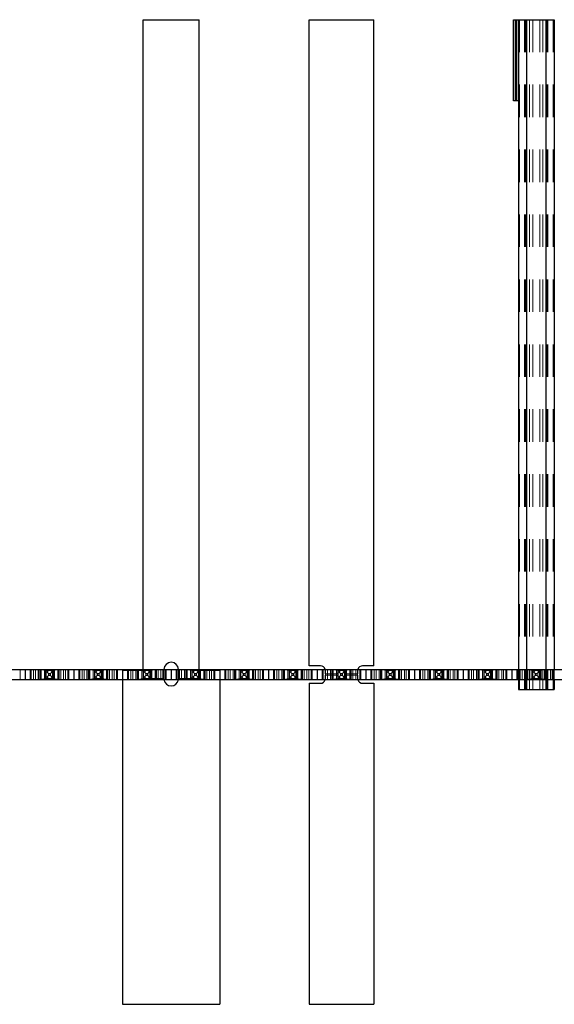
# Model space of a CAD drawing. Header units: inches. Extents: x 1880 to 2363, y -453 to -54.
# Tile 571 of 656: x 1908.94 to 1910.58, y -73.19 to -70.16. Entities that reach past the tile are written whole.
import ezdxf

# ---------------------------------------------------------------- set-up
doc = ezdxf.new("R2010")
doc.units = ezdxf.units.IN
doc.header["$LTSCALE"] = 0.5
doc.header["$MEASUREMENT"] = 0
doc.linetypes.add('HIDDEN', pattern=[0.225, 0.15, -0.075])
for name, color, linetype in [('APP-M-S', 30, 'Continuous'), ('PUN-M-S2', 1, 'Continuous'), ('PUN-M-S3', 8, 'Continuous')]:
    doc.layers.add(name, color=color, linetype=linetype)

msp = doc.modelspace()

# ---------------------------------------------------------------- linework, layer by layer
at = {"layer": 'APP-M-S', "linetype": 'Continuous', "lineweight": 25}
for p, q in [((1907.60324, -72.16292), (1909.25324, -72.16292)), ((1908.95324, -72.16292), (1908.95324, -72.19442)), ((1909.10324, -72.16292), (1909.10324, -72.19442)), ((1909.25324, -72.16292), (1910.15324, -72.16292)), ((1909.25324, -72.16292), (1909.25324, -72.19442)), ((1909.40324, -72.16292), (1909.40324, -72.19442)), ((1909.55324, -72.16292), (1909.55324, -72.19442)), ((1909.70324, -72.16292), (1909.70324, -72.19442)), ((1909.85324, -72.16292), (1909.85324, -72.19442)), ((1910.00324, -72.16292), (1910.00324, -72.19442)), ((1910.15324, -72.16292), (1911.20324, -72.16292)), ((1910.15324, -72.16292), (1910.15324, -72.19442)), ((1910.30324, -72.16292), (1910.30324, -72.19442)), ((1910.45324, -72.16292), (1910.45324, -72.19442)), ((1907.60324, -72.19442), (1909.25324, -72.19442)), ((1909.25324, -72.19442), (1910.15324, -72.19442)), ((1910.15324, -72.19442), (1911.20324, -72.19442))]:
    msp.add_line(p, q, dxfattribs=at)
at = {"layer": 'APP-M-S', "linetype": 'HIDDEN', "lineweight": 18}
for p, q in [((1908.93774, -72.16292), (1908.93774, -72.19442)), ((1908.96874, -72.16292), (1908.96874, -72.19442)), ((1908.97174, -72.16292), (1908.97174, -72.19442)), ((1908.97902, -72.19442), (1908.97902, -72.16292)), ((1908.98474, -72.19442), (1908.98474, -72.16292)), ((1908.99371, -72.16292), (1908.99371, -72.19442)), ((1908.99374, -72.16292), (1908.99374, -72.19442)), ((1908.99871, -72.19442), (1908.99871, -72.16292)), ((1908.99912, -72.19442), (1908.99912, -72.16292)), ((1908.99971, -72.16292), (1909.01632, -72.16609)), ((1909.00118, -72.19442), (1909.00118, -72.16292)), ((1909.00265, -72.19442), (1909.00265, -72.16292)), ((1909.01261, -72.19442), (1909.01261, -72.16292)), ((1909.01663, -72.16617), (1909.01632, -72.16609)), ((1909.01632, -72.16609), (1909.01632, -72.19125)), ((1909.03984, -72.16617), (1909.01663, -72.16617)), ((1909.01674, -72.19117), (1909.01674, -72.16617)), ((1909.01674, -72.17402), (1909.02459, -72.16617)), ((1909.01749, -72.16292), (1909.01749, -72.19442)), ((1909.02531, -72.17574), (1909.02016, -72.17059)), ((1909.03117, -72.17574), (1909.03631, -72.17059)), ((1909.03188, -72.16617), (1909.03974, -72.17402)), ((1909.03724, -72.16292), (1909.03724, -72.19442)), ((1909.03898, -72.19442), (1909.03898, -72.16292)), ((1909.03974, -72.16617), (1909.03974, -72.19117)), ((1909.04015, -72.16609), (1909.03984, -72.16617)), ((1909.05676, -72.16292), (1909.04015, -72.16609)), ((1909.04015, -72.19125), (1909.04015, -72.16609)), ((1909.04324, -72.19442), (1909.04324, -72.16292)), ((1909.04386, -72.16292), (1909.04386, -72.19442)), ((1909.05383, -72.19442), (1909.05383, -72.16292)), ((1909.05529, -72.16292), (1909.05529, -72.19442)), ((1909.05735, -72.16292), (1909.05735, -72.19442)), ((1909.05776, -72.19442), (1909.05776, -72.16292)), ((1909.06274, -72.16292), (1909.06274, -72.19442)), ((1909.06276, -72.19442), (1909.06276, -72.16292)), ((1909.07174, -72.16292), (1909.07174, -72.19442)), ((1909.07745, -72.19442), (1909.07745, -72.16292)), ((1909.08474, -72.16292), (1909.08474, -72.19442)), ((1909.08774, -72.16292), (1909.08774, -72.19442)), ((1909.11874, -72.16292), (1909.11874, -72.19442)), ((1909.12174, -72.16292), (1909.12174, -72.19442)), ((1909.12902, -72.19442), (1909.12902, -72.16292)), ((1909.13474, -72.19442), (1909.13474, -72.16292)), ((1909.14371, -72.16292), (1909.14371, -72.19442)), ((1909.14374, -72.16292), (1909.14374, -72.19442)), ((1909.14871, -72.19442), (1909.14871, -72.16292)), ((1909.14912, -72.19442), (1909.14912, -72.16292)), ((1909.14971, -72.16292), (1909.16632, -72.16609)), ((1909.15118, -72.19442), (1909.15118, -72.16292)), ((1909.15265, -72.19442), (1909.15265, -72.16292)), ((1909.16261, -72.19442), (1909.16261, -72.16292)), ((1909.16663, -72.16617), (1909.16632, -72.16609)), ((1909.16632, -72.16609), (1909.16632, -72.19125)), ((1909.18984, -72.16617), (1909.16663, -72.16617)), ((1909.16674, -72.19117), (1909.16674, -72.16617)), ((1909.16674, -72.17402), (1909.17459, -72.16617)), ((1909.16749, -72.16292), (1909.16749, -72.19442)), ((1909.17531, -72.17574), (1909.17016, -72.17059)), ((1909.18117, -72.17574), (1909.18631, -72.17059)), ((1909.18188, -72.16617), (1909.18974, -72.17402)), ((1909.18724, -72.16292), (1909.18724, -72.19442)), ((1909.18898, -72.19442), (1909.18898, -72.16292)), ((1909.18974, -72.16617), (1909.18974, -72.19117)), ((1909.19015, -72.16609), (1909.18984, -72.16617)), ((1909.20676, -72.16292), (1909.19015, -72.16609)), ((1909.19015, -72.19125), (1909.19015, -72.16609)), ((1909.19324, -72.19442), (1909.19324, -72.16292)), ((1909.19386, -72.16292), (1909.19386, -72.19442)), ((1909.20383, -72.19442), (1909.20383, -72.16292)), ((1909.20529, -72.16292), (1909.20529, -72.19442)), ((1909.20735, -72.16292), (1909.20735, -72.19442)), ((1909.20776, -72.19442), (1909.20776, -72.16292)), ((1909.21274, -72.16292), (1909.21274, -72.19442)), ((1909.21276, -72.19442), (1909.21276, -72.16292)), ((1909.22174, -72.16292), (1909.22174, -72.19442)), ((1909.22745, -72.19442), (1909.22745, -72.16292)), ((1909.23474, -72.16292), (1909.23474, -72.19442)), ((1909.23774, -72.16292), (1909.23774, -72.19442)), ((1909.26874, -72.16292), (1909.26874, -72.19442)), ((1909.27174, -72.16292), (1909.27174, -72.19442)), ((1909.27902, -72.19442), (1909.27902, -72.16292)), ((1909.28474, -72.19442), (1909.28474, -72.16292)), ((1909.29371, -72.16292), (1909.29371, -72.19442)), ((1909.29374, -72.16292), (1909.29374, -72.19442)), ((1909.29871, -72.19442), (1909.29871, -72.16292)), ((1909.29912, -72.19442), (1909.29912, -72.16292)), ((1909.29971, -72.16292), (1909.31632, -72.16609)), ((1909.30118, -72.19442), (1909.30118, -72.16292)), ((1909.30265, -72.19442), (1909.30265, -72.16292)), ((1909.31261, -72.19442), (1909.31261, -72.16292)), ((1909.31663, -72.16617), (1909.31632, -72.16609)), ((1909.31632, -72.16609), (1909.31632, -72.19125)), ((1909.33984, -72.16617), (1909.31663, -72.16617)), ((1909.31674, -72.19117), (1909.31674, -72.16617)), ((1909.31674, -72.17402), (1909.32459, -72.16617)), ((1909.31749, -72.16292), (1909.31749, -72.19442)), ((1909.32531, -72.17574), (1909.32016, -72.17059)), ((1909.33117, -72.17574), (1909.33631, -72.17059)), ((1909.33188, -72.16617), (1909.33974, -72.17402)), ((1909.33724, -72.16292), (1909.33724, -72.19442)), ((1909.33898, -72.19442), (1909.33898, -72.16292)), ((1909.33974, -72.16617), (1909.33974, -72.19117)), ((1909.34015, -72.16609), (1909.33984, -72.16617)), ((1909.35676, -72.16292), (1909.34015, -72.16609)), ((1909.34015, -72.19125), (1909.34015, -72.16609)), ((1909.34324, -72.19442), (1909.34324, -72.16292)), ((1909.34386, -72.16292), (1909.34386, -72.19442)), ((1909.35383, -72.19442), (1909.35383, -72.16292)), ((1909.35529, -72.16292), (1909.35529, -72.19442)), ((1909.35735, -72.16292), (1909.35735, -72.19442)), ((1909.35776, -72.19442), (1909.35776, -72.16292)), ((1909.36274, -72.16292), (1909.36274, -72.19442)), ((1909.36276, -72.19442), (1909.36276, -72.16292)), ((1909.37174, -72.16292), (1909.37174, -72.19442)), ((1909.37745, -72.19442), (1909.37745, -72.16292)), ((1909.38474, -72.16292), (1909.38474, -72.19442)), ((1909.38774, -72.16292), (1909.38774, -72.19442)), ((1909.41874, -72.16292), (1909.41874, -72.19442)), ((1909.42174, -72.16292), (1909.42174, -72.19442)), ((1909.42902, -72.19442), (1909.42902, -72.16292)), ((1909.43474, -72.19442), (1909.43474, -72.16292)), ((1909.44371, -72.16292), (1909.44371, -72.19442)), ((1909.44374, -72.16292), (1909.44374, -72.19442)), ((1909.44871, -72.19442), (1909.44871, -72.16292)), ((1909.44912, -72.19442), (1909.44912, -72.16292)), ((1909.44971, -72.16292), (1909.46632, -72.16609)), ((1909.45118, -72.19442), (1909.45118, -72.16292)), ((1909.45265, -72.19442), (1909.45265, -72.16292)), ((1909.46261, -72.19442), (1909.46261, -72.16292)), ((1909.46663, -72.16617), (1909.46632, -72.16609)), ((1909.46632, -72.16609), (1909.46632, -72.19125)), ((1909.48984, -72.16617), (1909.46663, -72.16617)), ((1909.46674, -72.19117), (1909.46674, -72.16617)), ((1909.46674, -72.17402), (1909.47459, -72.16617)), ((1909.46749, -72.16292), (1909.46749, -72.19442)), ((1909.47531, -72.17574), (1909.47016, -72.17059)), ((1909.48117, -72.17574), (1909.48631, -72.17059)), ((1909.48188, -72.16617), (1909.48974, -72.17402)), ((1909.48724, -72.16292), (1909.48724, -72.19442)), ((1909.48898, -72.19442), (1909.48898, -72.16292)), ((1909.48974, -72.16617), (1909.48974, -72.19117)), ((1909.49015, -72.16609), (1909.48984, -72.16617)), ((1909.50676, -72.16292), (1909.49015, -72.16609)), ((1909.49015, -72.19125), (1909.49015, -72.16609)), ((1909.49324, -72.19442), (1909.49324, -72.16292)), ((1909.49386, -72.16292), (1909.49386, -72.19442)), ((1909.50383, -72.19442), (1909.50383, -72.16292)), ((1909.50529, -72.16292), (1909.50529, -72.19442)), ((1909.50735, -72.16292), (1909.50735, -72.19442)), ((1909.50776, -72.19442), (1909.50776, -72.16292)), ((1909.51274, -72.16292), (1909.51274, -72.19442)), ((1909.51276, -72.19442), (1909.51276, -72.16292)), ((1909.52174, -72.16292), (1909.52174, -72.19442)), ((1909.52745, -72.19442), (1909.52745, -72.16292)), ((1909.53474, -72.16292), (1909.53474, -72.19442)), ((1909.53774, -72.16292), (1909.53774, -72.19442)), ((1909.56874, -72.16292), (1909.56874, -72.19442)), ((1909.57174, -72.16292), (1909.57174, -72.19442)), ((1909.57902, -72.19442), (1909.57902, -72.16292)), ((1909.58474, -72.19442), (1909.58474, -72.16292)), ((1909.59371, -72.16292), (1909.59371, -72.19442)), ((1909.59374, -72.16292), (1909.59374, -72.19442)), ((1909.59871, -72.19442), (1909.59871, -72.16292)), ((1909.59912, -72.19442), (1909.59912, -72.16292)), ((1909.59971, -72.16292), (1909.61632, -72.16609)), ((1909.60118, -72.19442), (1909.60118, -72.16292)), ((1909.60265, -72.19442), (1909.60265, -72.16292)), ((1909.61261, -72.19442), (1909.61261, -72.16292)), ((1909.61663, -72.16617), (1909.61632, -72.16609)), ((1909.61632, -72.16609), (1909.61632, -72.19125)), ((1909.63984, -72.16617), (1909.61663, -72.16617)), ((1909.61674, -72.19117), (1909.61674, -72.16617)), ((1909.61674, -72.17402), (1909.62459, -72.16617)), ((1909.61749, -72.16292), (1909.61749, -72.19442)), ((1909.62531, -72.17574), (1909.62016, -72.17059)), ((1909.63117, -72.17574), (1909.63631, -72.17059)), ((1909.63188, -72.16617), (1909.63974, -72.17402)), ((1909.63724, -72.16292), (1909.63724, -72.19442)), ((1909.63898, -72.19442), (1909.63898, -72.16292)), ((1909.63974, -72.16617), (1909.63974, -72.19117)), ((1909.64015, -72.16609), (1909.63984, -72.16617)), ((1909.65676, -72.16292), (1909.64015, -72.16609)), ((1909.64015, -72.19125), (1909.64015, -72.16609)), ((1909.64324, -72.19442), (1909.64324, -72.16292)), ((1909.64386, -72.16292), (1909.64386, -72.19442)), ((1909.65383, -72.19442), (1909.65383, -72.16292)), ((1909.65529, -72.16292), (1909.65529, -72.19442)), ((1909.65735, -72.16292), (1909.65735, -72.19442)), ((1909.65776, -72.19442), (1909.65776, -72.16292)), ((1909.66274, -72.16292), (1909.66274, -72.19442)), ((1909.66276, -72.19442), (1909.66276, -72.16292)), ((1909.67174, -72.16292), (1909.67174, -72.19442)), ((1909.67745, -72.19442), (1909.67745, -72.16292)), ((1909.68474, -72.16292), (1909.68474, -72.19442)), ((1909.68774, -72.16292), (1909.68774, -72.19442)), ((1909.71874, -72.16292), (1909.71874, -72.19442)), ((1909.72174, -72.16292), (1909.72174, -72.19442)), ((1909.72902, -72.19442), (1909.72902, -72.16292)), ((1909.73474, -72.19442), (1909.73474, -72.16292)), ((1909.74371, -72.16292), (1909.74371, -72.19442)), ((1909.74374, -72.16292), (1909.74374, -72.19442)), ((1909.74871, -72.19442), (1909.74871, -72.16292)), ((1909.74912, -72.19442), (1909.74912, -72.16292)), ((1909.74971, -72.16292), (1909.76632, -72.16609)), ((1909.75118, -72.19442), (1909.75118, -72.16292)), ((1909.75265, -72.19442), (1909.75265, -72.16292)), ((1909.76261, -72.19442), (1909.76261, -72.16292)), ((1909.76663, -72.16617), (1909.76632, -72.16609)), ((1909.76632, -72.16609), (1909.76632, -72.19125)), ((1909.78984, -72.16617), (1909.76663, -72.16617)), ((1909.76674, -72.19117), (1909.76674, -72.16617)), ((1909.76674, -72.17402), (1909.77459, -72.16617)), ((1909.76749, -72.16292), (1909.76749, -72.19442)), ((1909.77531, -72.17574), (1909.77016, -72.17059)), ((1909.78117, -72.17574), (1909.78631, -72.17059)), ((1909.78188, -72.16617), (1909.78974, -72.17402)), ((1909.78724, -72.16292), (1909.78724, -72.19442)), ((1909.78898, -72.19442), (1909.78898, -72.16292)), ((1909.78974, -72.16617), (1909.78974, -72.19117)), ((1909.79015, -72.16609), (1909.78984, -72.16617)), ((1909.80676, -72.16292), (1909.79015, -72.16609)), ((1909.79015, -72.19125), (1909.79015, -72.16609)), ((1909.79324, -72.19442), (1909.79324, -72.16292)), ((1909.79386, -72.16292), (1909.79386, -72.19442)), ((1909.80383, -72.19442), (1909.80383, -72.16292)), ((1909.80529, -72.16292), (1909.80529, -72.19442)), ((1909.80735, -72.16292), (1909.80735, -72.19442)), ((1909.80776, -72.19442), (1909.80776, -72.16292)), ((1909.81274, -72.16292), (1909.81274, -72.19442)), ((1909.81276, -72.19442), (1909.81276, -72.16292)), ((1909.82174, -72.16292), (1909.82174, -72.19442)), ((1909.82745, -72.19442), (1909.82745, -72.16292)), ((1909.83474, -72.16292), (1909.83474, -72.19442)), ((1909.83774, -72.16292), (1909.83774, -72.19442)), ((1909.86874, -72.16292), (1909.86874, -72.19442)), ((1909.87174, -72.16292), (1909.87174, -72.19442)), ((1909.87902, -72.19442), (1909.87902, -72.16292)), ((1909.88474, -72.19442), (1909.88474, -72.16292)), ((1909.89371, -72.16292), (1909.89371, -72.19442)), ((1909.89374, -72.16292), (1909.89374, -72.19442)), ((1909.89871, -72.19442), (1909.89871, -72.16292)), ((1909.89912, -72.19442), (1909.89912, -72.16292)), ((1909.89971, -72.16292), (1909.91632, -72.16609)), ((1909.90118, -72.19442), (1909.90118, -72.16292)), ((1909.90265, -72.19442), (1909.90265, -72.16292)), ((1909.91261, -72.19442), (1909.91261, -72.16292)), ((1909.91663, -72.16617), (1909.91632, -72.16609)), ((1909.91632, -72.16609), (1909.91632, -72.19125)), ((1909.93984, -72.16617), (1909.91663, -72.16617)), ((1909.91674, -72.19117), (1909.91674, -72.16617)), ((1909.91674, -72.17402), (1909.92459, -72.16617)), ((1909.91749, -72.16292), (1909.91749, -72.19442)), ((1909.92531, -72.17574), (1909.92016, -72.17059)), ((1909.93117, -72.17574), (1909.93631, -72.17059)), ((1909.93188, -72.16617), (1909.93974, -72.17402)), ((1909.93724, -72.16292), (1909.93724, -72.19442)), ((1909.93898, -72.19442), (1909.93898, -72.16292)), ((1909.93974, -72.16617), (1909.93974, -72.19117)), ((1909.94015, -72.16609), (1909.93984, -72.16617)), ((1909.95676, -72.16292), (1909.94015, -72.16609)), ((1909.94015, -72.19125), (1909.94015, -72.16609)), ((1909.94324, -72.19442), (1909.94324, -72.16292)), ((1909.94386, -72.16292), (1909.94386, -72.19442)), ((1909.95383, -72.19442), (1909.95383, -72.16292)), ((1909.95529, -72.16292), (1909.95529, -72.19442)), ((1909.95735, -72.16292), (1909.95735, -72.19442)), ((1909.95776, -72.19442), (1909.95776, -72.16292)), ((1909.96274, -72.16292), (1909.96274, -72.19442)), ((1909.96276, -72.19442), (1909.96276, -72.16292)), ((1909.97174, -72.16292), (1909.97174, -72.19442)), ((1909.97745, -72.19442), (1909.97745, -72.16292)), ((1909.98474, -72.16292), (1909.98474, -72.19442)), ((1909.98774, -72.16292), (1909.98774, -72.19442)), ((1910.01874, -72.16292), (1910.01874, -72.19442)), ((1910.02174, -72.16292), (1910.02174, -72.19442)), ((1910.02902, -72.19442), (1910.02902, -72.16292)), ((1910.03474, -72.19442), (1910.03474, -72.16292)), ((1910.04371, -72.16292), (1910.04371, -72.19442)), ((1910.04374, -72.16292), (1910.04374, -72.19442)), ((1910.04871, -72.19442), (1910.04871, -72.16292)), ((1910.04912, -72.19442), (1910.04912, -72.16292)), ((1910.04971, -72.16292), (1910.06632, -72.16609)), ((1910.05118, -72.19442), (1910.05118, -72.16292)), ((1910.05265, -72.19442), (1910.05265, -72.16292)), ((1910.06261, -72.19442), (1910.06261, -72.16292)), ((1910.06663, -72.16617), (1910.06632, -72.16609)), ((1910.06632, -72.16609), (1910.06632, -72.19125)), ((1910.08984, -72.16617), (1910.06663, -72.16617)), ((1910.06674, -72.19117), (1910.06674, -72.16617)), ((1910.06674, -72.17402), (1910.07459, -72.16617)), ((1910.06749, -72.16292), (1910.06749, -72.19442)), ((1910.07531, -72.17574), (1910.07016, -72.17059)), ((1910.08117, -72.17574), (1910.08631, -72.17059)), ((1910.08188, -72.16617), (1910.08974, -72.17402)), ((1910.08724, -72.16292), (1910.08724, -72.19442)), ((1910.08898, -72.19442), (1910.08898, -72.16292)), ((1910.08974, -72.16617), (1910.08974, -72.19117)), ((1910.09015, -72.16609), (1910.08984, -72.16617)), ((1910.10676, -72.16292), (1910.09015, -72.16609)), ((1910.09015, -72.19125), (1910.09015, -72.16609)), ((1910.09324, -72.19442), (1910.09324, -72.16292)), ((1910.09386, -72.16292), (1910.09386, -72.19442)), ((1910.10383, -72.19442), (1910.10383, -72.16292)), ((1910.10529, -72.16292), (1910.10529, -72.19442)), ((1910.10735, -72.16292), (1910.10735, -72.19442)), ((1910.10776, -72.19442), (1910.10776, -72.16292)), ((1910.11274, -72.16292), (1910.11274, -72.19442)), ((1910.11276, -72.19442), (1910.11276, -72.16292)), ((1910.12174, -72.16292), (1910.12174, -72.19442)), ((1910.12745, -72.19442), (1910.12745, -72.16292)), ((1910.13474, -72.16292), (1910.13474, -72.19442)), ((1910.13774, -72.16292), (1910.13774, -72.19442)), ((1910.16874, -72.16292), (1910.16874, -72.19442)), ((1910.17174, -72.16292), (1910.17174, -72.19442)), ((1910.17902, -72.19442), (1910.17902, -72.16292)), ((1910.18474, -72.19442), (1910.18474, -72.16292)), ((1910.19371, -72.16292), (1910.19371, -72.19442)), ((1910.19374, -72.16292), (1910.19374, -72.19442)), ((1910.19871, -72.19442), (1910.19871, -72.16292)), ((1910.19912, -72.19442), (1910.19912, -72.16292)), ((1910.19971, -72.16292), (1910.21632, -72.16609)), ((1910.20118, -72.19442), (1910.20118, -72.16292)), ((1910.20265, -72.19442), (1910.20265, -72.16292)), ((1910.21261, -72.19442), (1910.21261, -72.16292)), ((1910.21663, -72.16617), (1910.21632, -72.16609)), ((1910.21632, -72.16609), (1910.21632, -72.19125)), ((1910.23984, -72.16617), (1910.21663, -72.16617)), ((1910.21674, -72.19117), (1910.21674, -72.16617)), ((1910.21674, -72.17402), (1910.22459, -72.16617)), ((1910.21749, -72.16292), (1910.21749, -72.19442)), ((1910.22531, -72.17574), (1910.22016, -72.17059)), ((1910.23117, -72.17574), (1910.23631, -72.17059)), ((1910.23188, -72.16617), (1910.23974, -72.17402)), ((1910.23724, -72.16292), (1910.23724, -72.19442)), ((1910.23898, -72.19442), (1910.23898, -72.16292)), ((1910.23974, -72.16617), (1910.23974, -72.19117)), ((1910.24015, -72.16609), (1910.23984, -72.16617)), ((1910.25676, -72.16292), (1910.24015, -72.16609)), ((1910.24015, -72.19125), (1910.24015, -72.16609)), ((1910.24324, -72.19442), (1910.24324, -72.16292)), ((1910.24386, -72.16292), (1910.24386, -72.19442)), ((1910.25383, -72.19442), (1910.25383, -72.16292)), ((1910.25529, -72.16292), (1910.25529, -72.19442)), ((1910.25735, -72.16292), (1910.25735, -72.19442)), ((1910.25776, -72.19442), (1910.25776, -72.16292)), ((1910.26274, -72.16292), (1910.26274, -72.19442)), ((1910.26276, -72.19442), (1910.26276, -72.16292)), ((1910.27174, -72.16292), (1910.27174, -72.19442)), ((1910.27745, -72.19442), (1910.27745, -72.16292)), ((1910.28474, -72.16292), (1910.28474, -72.19442)), ((1910.28774, -72.16292), (1910.28774, -72.19442)), ((1910.31874, -72.16292), (1910.31874, -72.19442)), ((1910.32174, -72.16292), (1910.32174, -72.19442)), ((1910.32902, -72.19442), (1910.32902, -72.16292)), ((1910.33474, -72.19442), (1910.33474, -72.16292)), ((1910.34371, -72.16292), (1910.34371, -72.19442)), ((1910.34374, -72.16292), (1910.34374, -72.19442)), ((1910.34871, -72.19442), (1910.34871, -72.16292)), ((1910.34912, -72.19442), (1910.34912, -72.16292)), ((1910.34971, -72.16292), (1910.36632, -72.16609)), ((1910.35118, -72.19442), (1910.35118, -72.16292)), ((1910.35265, -72.19442), (1910.35265, -72.16292)), ((1910.36261, -72.19442), (1910.36261, -72.16292)), ((1910.36663, -72.16617), (1910.36632, -72.16609)), ((1910.36632, -72.16609), (1910.36632, -72.19125)), ((1910.38984, -72.16617), (1910.36663, -72.16617)), ((1910.36674, -72.19117), (1910.36674, -72.16617)), ((1910.36674, -72.17402), (1910.37459, -72.16617)), ((1910.36749, -72.16292), (1910.36749, -72.19442)), ((1910.37531, -72.17574), (1910.37016, -72.17059)), ((1910.38117, -72.17574), (1910.38631, -72.17059)), ((1910.38188, -72.16617), (1910.38974, -72.17402)), ((1910.38724, -72.16292), (1910.38724, -72.19442)), ((1910.38898, -72.19442), (1910.38898, -72.16292)), ((1910.38974, -72.16617), (1910.38974, -72.19117)), ((1910.39015, -72.16609), (1910.38984, -72.16617)), ((1910.40676, -72.16292), (1910.39015, -72.16609)), ((1910.39015, -72.19125), (1910.39015, -72.16609)), ((1910.39324, -72.19442), (1910.39324, -72.16292)), ((1910.39386, -72.16292), (1910.39386, -72.19442)), ((1910.40383, -72.19442), (1910.40383, -72.16292)), ((1910.40529, -72.16292), (1910.40529, -72.19442)), ((1910.40735, -72.16292), (1910.40735, -72.19442)), ((1910.40776, -72.19442), (1910.40776, -72.16292)), ((1910.41274, -72.16292), (1910.41274, -72.19442)), ((1910.41276, -72.19442), (1910.41276, -72.16292)), ((1910.42174, -72.16292), (1910.42174, -72.19442)), ((1910.42745, -72.19442), (1910.42745, -72.16292)), ((1910.43474, -72.16292), (1910.43474, -72.19442)), ((1910.43774, -72.16292), (1910.43774, -72.19442)), ((1910.46874, -72.16292), (1910.46874, -72.19442)), ((1910.47174, -72.16292), (1910.47174, -72.19442)), ((1910.47324, -72.16292), (1910.47324, -72.19442)), ((1910.47624, -72.16292), (1910.47624, -72.19442)), ((1910.47902, -72.19442), (1910.47902, -72.16292)), ((1910.48474, -72.19442), (1910.48474, -72.16292)), ((1910.49249, -72.16292), (1910.49249, -72.19442)), ((1910.49371, -72.16292), (1910.49371, -72.19442)), ((1910.49374, -72.16292), (1910.49374, -72.19442)), ((1910.49542, -72.16292), (1910.49542, -72.19442)), ((1910.49824, -72.16292), (1910.49824, -72.19442)), ((1910.49871, -72.19442), (1910.49871, -72.16292)), ((1910.49912, -72.19442), (1910.49912, -72.16292)), ((1910.49971, -72.16292), (1910.51632, -72.16609)), ((1910.50118, -72.19442), (1910.50118, -72.16292)), ((1910.50265, -72.19442), (1910.50265, -72.16292)), ((1910.50772, -72.16292), (1910.50772, -72.19442)), ((1910.51261, -72.19442), (1910.51261, -72.16292)), ((1910.51663, -72.16617), (1910.51632, -72.16609)), ((1910.51632, -72.16609), (1910.51632, -72.19125)), ((1910.53984, -72.16617), (1910.51663, -72.16617)), ((1910.51674, -72.19117), (1910.51674, -72.16617)), ((1910.51674, -72.17402), (1910.52459, -72.16617)), ((1910.51749, -72.16292), (1910.51749, -72.19442)), ((1910.52531, -72.17574), (1910.52016, -72.17059)), ((1910.53117, -72.17574), (1910.53631, -72.17059)), ((1910.53188, -72.16617), (1910.53974, -72.17402)), ((1910.53724, -72.16292), (1910.53724, -72.19442)), ((1910.53898, -72.19442), (1910.53898, -72.16292)), ((1910.53974, -72.16617), (1910.53974, -72.19117)), ((1910.54015, -72.16609), (1910.53984, -72.16617)), ((1910.55676, -72.16292), (1910.54015, -72.16609)), ((1910.54015, -72.19125), (1910.54015, -72.16609)), ((1910.54324, -72.19442), (1910.54324, -72.16292)), ((1910.54386, -72.16292), (1910.54386, -72.19442)), ((1910.54875, -72.16292), (1910.54875, -72.19442)), ((1910.55383, -72.19442), (1910.55383, -72.16292)), ((1910.55529, -72.16292), (1910.55529, -72.19442)), ((1910.55735, -72.16292), (1910.55735, -72.19442)), ((1910.55776, -72.19442), (1910.55776, -72.16292)), ((1910.55824, -72.16292), (1910.55824, -72.19442)), ((1910.56105, -72.16292), (1910.56105, -72.19442)), ((1910.56274, -72.16292), (1910.56274, -72.19442)), ((1910.56276, -72.19442), (1910.56276, -72.16292)), ((1910.56398, -72.16292), (1910.56398, -72.19442)), ((1910.57174, -72.16292), (1910.57174, -72.19442)), ((1910.57745, -72.19442), (1910.57745, -72.16292)), ((1910.58024, -72.16292), (1910.58024, -72.19442)), ((1910.58324, -72.16292), (1910.58324, -72.19442)), ((1908.99971, -72.19442), (1909.01632, -72.19125)), ((1909.01632, -72.19125), (1909.01663, -72.19117)), ((1909.03984, -72.19117), (1909.01663, -72.19117)), ((1909.02459, -72.19117), (1909.01674, -72.18331)), ((1909.02531, -72.1816), (1909.02016, -72.18674)), ((1909.02531, -72.17574), (1909.02531, -72.1816)), ((1909.02531, -72.17574), (1909.02633, -72.17601)), ((1909.02633, -72.18132), (1909.02531, -72.1816)), ((1909.02633, -72.17601), (1909.02633, -72.18132)), ((1909.02633, -72.17601), (1909.03014, -72.17601)), ((1909.03014, -72.18132), (1909.02633, -72.18132)), ((1909.03014, -72.17601), (1909.03117, -72.17574)), ((1909.03014, -72.17601), (1909.03014, -72.18132)), ((1909.03117, -72.1816), (1909.03014, -72.18132)), ((1909.03117, -72.17574), (1909.03117, -72.1816)), ((1909.03117, -72.1816), (1909.03631, -72.18674)), ((1909.03974, -72.18331), (1909.03188, -72.19117)), ((1909.03984, -72.19117), (1909.04015, -72.19125)), ((1909.05676, -72.19442), (1909.04015, -72.19125)), ((1909.14971, -72.19442), (1909.16632, -72.19125)), ((1909.16632, -72.19125), (1909.16663, -72.19117)), ((1909.18984, -72.19117), (1909.16663, -72.19117)), ((1909.17459, -72.19117), (1909.16674, -72.18331)), ((1909.17531, -72.1816), (1909.17016, -72.18674)), ((1909.17531, -72.17574), (1909.17531, -72.1816)), ((1909.17531, -72.17574), (1909.17633, -72.17601)), ((1909.17633, -72.18132), (1909.17531, -72.1816)), ((1909.17633, -72.17601), (1909.17633, -72.18132)), ((1909.17633, -72.17601), (1909.18014, -72.17601)), ((1909.18014, -72.18132), (1909.17633, -72.18132)), ((1909.18014, -72.17601), (1909.18117, -72.17574)), ((1909.18014, -72.17601), (1909.18014, -72.18132)), ((1909.18117, -72.1816), (1909.18014, -72.18132)), ((1909.18117, -72.17574), (1909.18117, -72.1816)), ((1909.18117, -72.1816), (1909.18631, -72.18674)), ((1909.18974, -72.18331), (1909.18188, -72.19117)), ((1909.18984, -72.19117), (1909.19015, -72.19125)), ((1909.20676, -72.19442), (1909.19015, -72.19125)), ((1909.29971, -72.19442), (1909.31632, -72.19125)), ((1909.31632, -72.19125), (1909.31663, -72.19117)), ((1909.33984, -72.19117), (1909.31663, -72.19117)), ((1909.32459, -72.19117), (1909.31674, -72.18331)), ((1909.32531, -72.1816), (1909.32016, -72.18674)), ((1909.32531, -72.17574), (1909.32531, -72.1816)), ((1909.32531, -72.17574), (1909.32633, -72.17601)), ((1909.32633, -72.18132), (1909.32531, -72.1816)), ((1909.32633, -72.17601), (1909.32633, -72.18132)), ((1909.32633, -72.17601), (1909.33014, -72.17601)), ((1909.33014, -72.18132), (1909.32633, -72.18132)), ((1909.33014, -72.17601), (1909.33117, -72.17574)), ((1909.33014, -72.17601), (1909.33014, -72.18132)), ((1909.33117, -72.1816), (1909.33014, -72.18132)), ((1909.33117, -72.17574), (1909.33117, -72.1816)), ((1909.33117, -72.1816), (1909.33631, -72.18674)), ((1909.33974, -72.18331), (1909.33188, -72.19117)), ((1909.33984, -72.19117), (1909.34015, -72.19125)), ((1909.35676, -72.19442), (1909.34015, -72.19125)), ((1909.44971, -72.19442), (1909.46632, -72.19125)), ((1909.46632, -72.19125), (1909.46663, -72.19117)), ((1909.48984, -72.19117), (1909.46663, -72.19117)), ((1909.47459, -72.19117), (1909.46674, -72.18331)), ((1909.47531, -72.1816), (1909.47016, -72.18674)), ((1909.47531, -72.17574), (1909.47531, -72.1816)), ((1909.47531, -72.17574), (1909.47633, -72.17601)), ((1909.47633, -72.18132), (1909.47531, -72.1816)), ((1909.47633, -72.17601), (1909.47633, -72.18132)), ((1909.47633, -72.17601), (1909.48014, -72.17601)), ((1909.48014, -72.18132), (1909.47633, -72.18132)), ((1909.48014, -72.17601), (1909.48117, -72.17574)), ((1909.48014, -72.17601), (1909.48014, -72.18132)), ((1909.48117, -72.1816), (1909.48014, -72.18132)), ((1909.48117, -72.17574), (1909.48117, -72.1816)), ((1909.48117, -72.1816), (1909.48631, -72.18674)), ((1909.48984, -72.19117), (1909.49015, -72.19125)), ((1909.50676, -72.19442), (1909.49015, -72.19125)), ((1909.59971, -72.19442), (1909.61632, -72.19125)), ((1909.61632, -72.19125), (1909.61663, -72.19117)), ((1909.63984, -72.19117), (1909.61663, -72.19117)), ((1909.62459, -72.19117), (1909.61674, -72.18331)), ((1909.62531, -72.1816), (1909.62016, -72.18674)), ((1909.62531, -72.17574), (1909.62531, -72.1816)), ((1909.62531, -72.17574), (1909.62633, -72.17601)), ((1909.62633, -72.18132), (1909.62531, -72.1816)), ((1909.62633, -72.17601), (1909.62633, -72.18132)), ((1909.62633, -72.17601), (1909.63014, -72.17601)), ((1909.63014, -72.18132), (1909.62633, -72.18132)), ((1909.63014, -72.17601), (1909.63117, -72.17574)), ((1909.63014, -72.17601), (1909.63014, -72.18132)), ((1909.63117, -72.1816), (1909.63014, -72.18132)), ((1909.63117, -72.17574), (1909.63117, -72.1816)), ((1909.63117, -72.1816), (1909.63631, -72.18674)), ((1909.63974, -72.18331), (1909.63188, -72.19117)), ((1909.63984, -72.19117), (1909.64015, -72.19125)), ((1909.65676, -72.19442), (1909.64015, -72.19125)), ((1909.74971, -72.19442), (1909.76632, -72.19125)), ((1909.76632, -72.19125), (1909.76663, -72.19117)), ((1909.78984, -72.19117), (1909.76663, -72.19117)), ((1909.77459, -72.19117), (1909.76674, -72.18331)), ((1909.77531, -72.1816), (1909.77016, -72.18674)), ((1909.77531, -72.17574), (1909.77531, -72.1816)), ((1909.77531, -72.17574), (1909.77633, -72.17601)), ((1909.77633, -72.18132), (1909.77531, -72.1816)), ((1909.77633, -72.17601), (1909.77633, -72.18132)), ((1909.77633, -72.17601), (1909.78014, -72.17601)), ((1909.78014, -72.18132), (1909.77633, -72.18132)), ((1909.78014, -72.17601), (1909.78117, -72.17574)), ((1909.78014, -72.17601), (1909.78014, -72.18132)), ((1909.78117, -72.1816), (1909.78014, -72.18132)), ((1909.78117, -72.17574), (1909.78117, -72.1816)), ((1909.78117, -72.1816), (1909.78631, -72.18674)), ((1909.78974, -72.18331), (1909.78188, -72.19117)), ((1909.78984, -72.19117), (1909.79015, -72.19125)), ((1909.80676, -72.19442), (1909.79015, -72.19125)), ((1909.89971, -72.19442), (1909.91632, -72.19125)), ((1909.91632, -72.19125), (1909.91663, -72.19117)), ((1909.93984, -72.19117), (1909.91663, -72.19117)), ((1909.92459, -72.19117), (1909.91674, -72.18331)), ((1909.92531, -72.1816), (1909.92016, -72.18674)), ((1909.92531, -72.17574), (1909.92531, -72.1816)), ((1909.92531, -72.17574), (1909.92633, -72.17601)), ((1909.92633, -72.18132), (1909.92531, -72.1816)), ((1909.92633, -72.17601), (1909.92633, -72.18132)), ((1909.92633, -72.17601), (1909.93014, -72.17601)), ((1909.93014, -72.18132), (1909.92633, -72.18132)), ((1909.93014, -72.17601), (1909.93117, -72.17574)), ((1909.93014, -72.17601), (1909.93014, -72.18132)), ((1909.93117, -72.1816), (1909.93014, -72.18132)), ((1909.93117, -72.17574), (1909.93117, -72.1816)), ((1909.93117, -72.1816), (1909.93631, -72.18674)), ((1909.93974, -72.18331), (1909.93188, -72.19117)), ((1909.93984, -72.19117), (1909.94015, -72.19125)), ((1909.95676, -72.19442), (1909.94015, -72.19125)), ((1910.04971, -72.19442), (1910.06632, -72.19125)), ((1910.06632, -72.19125), (1910.06663, -72.19117)), ((1910.08984, -72.19117), (1910.06663, -72.19117)), ((1910.07459, -72.19117), (1910.06674, -72.18331)), ((1910.07531, -72.1816), (1910.07016, -72.18674)), ((1910.07531, -72.17574), (1910.07531, -72.1816)), ((1910.07531, -72.17574), (1910.07633, -72.17601)), ((1910.07633, -72.18132), (1910.07531, -72.1816)), ((1910.07633, -72.17601), (1910.07633, -72.18132)), ((1910.07633, -72.17601), (1910.08014, -72.17601)), ((1910.08014, -72.18132), (1910.07633, -72.18132)), ((1910.08014, -72.17601), (1910.08117, -72.17574)), ((1910.08014, -72.17601), (1910.08014, -72.18132)), ((1910.08117, -72.1816), (1910.08014, -72.18132)), ((1910.08117, -72.17574), (1910.08117, -72.1816)), ((1910.08117, -72.1816), (1910.08631, -72.18674)), ((1910.08974, -72.18331), (1910.08188, -72.19117)), ((1910.08984, -72.19117), (1910.09015, -72.19125)), ((1910.10676, -72.19442), (1910.09015, -72.19125)), ((1910.19971, -72.19442), (1910.21632, -72.19125)), ((1910.21632, -72.19125), (1910.21663, -72.19117)), ((1910.23984, -72.19117), (1910.21663, -72.19117)), ((1910.22459, -72.19117), (1910.21674, -72.18331)), ((1910.22531, -72.1816), (1910.22016, -72.18674)), ((1910.22531, -72.17574), (1910.22531, -72.1816)), ((1910.22531, -72.17574), (1910.22633, -72.17601)), ((1910.22633, -72.18132), (1910.22531, -72.1816)), ((1910.22633, -72.17601), (1910.22633, -72.18132)), ((1910.22633, -72.17601), (1910.23014, -72.17601)), ((1910.23014, -72.18132), (1910.22633, -72.18132)), ((1910.23014, -72.17601), (1910.23117, -72.17574)), ((1910.23014, -72.17601), (1910.23014, -72.18132)), ((1910.23117, -72.1816), (1910.23014, -72.18132)), ((1910.23117, -72.17574), (1910.23117, -72.1816)), ((1910.23117, -72.1816), (1910.23631, -72.18674)), ((1910.23974, -72.18331), (1910.23188, -72.19117)), ((1910.23984, -72.19117), (1910.24015, -72.19125)), ((1910.25676, -72.19442), (1910.24015, -72.19125)), ((1910.34971, -72.19442), (1910.36632, -72.19125)), ((1910.36632, -72.19125), (1910.36663, -72.19117)), ((1910.38984, -72.19117), (1910.36663, -72.19117)), ((1910.37459, -72.19117), (1910.36674, -72.18331)), ((1910.37531, -72.1816), (1910.37016, -72.18674)), ((1910.37531, -72.17574), (1910.37531, -72.1816)), ((1910.37531, -72.17574), (1910.37633, -72.17601)), ((1910.37633, -72.18132), (1910.37531, -72.1816)), ((1910.37633, -72.17601), (1910.37633, -72.18132)), ((1910.37633, -72.17601), (1910.38014, -72.17601)), ((1910.38014, -72.18132), (1910.37633, -72.18132)), ((1910.38014, -72.17601), (1910.38117, -72.17574)), ((1910.38014, -72.17601), (1910.38014, -72.18132)), ((1910.38117, -72.1816), (1910.38014, -72.18132)), ((1910.38117, -72.17574), (1910.38117, -72.1816)), ((1910.38117, -72.1816), (1910.38631, -72.18674)), ((1910.38974, -72.18331), (1910.38188, -72.19117)), ((1910.38984, -72.19117), (1910.39015, -72.19125)), ((1910.40676, -72.19442), (1910.39015, -72.19125)), ((1910.49971, -72.19442), (1910.51632, -72.19125)), ((1910.51632, -72.19125), (1910.51663, -72.19117)), ((1910.53984, -72.19117), (1910.51663, -72.19117)), ((1910.52459, -72.19117), (1910.51674, -72.18331)), ((1910.52531, -72.1816), (1910.52016, -72.18674)), ((1910.52531, -72.17574), (1910.52531, -72.1816)), ((1910.52531, -72.17574), (1910.52633, -72.17601)), ((1910.52633, -72.18132), (1910.52531, -72.1816)), ((1910.52633, -72.17601), (1910.52633, -72.18132)), ((1910.52633, -72.17601), (1910.53014, -72.17601)), ((1910.53014, -72.18132), (1910.52633, -72.18132)), ((1910.53014, -72.17601), (1910.53117, -72.17574)), ((1910.53014, -72.17601), (1910.53014, -72.18132)), ((1910.53117, -72.1816), (1910.53014, -72.18132)), ((1910.53117, -72.17574), (1910.53117, -72.1816)), ((1910.53117, -72.1816), (1910.53631, -72.18674)), ((1910.53974, -72.18331), (1910.53188, -72.19117)), ((1910.53984, -72.19117), (1910.54015, -72.19125)), ((1910.55676, -72.19442), (1910.54015, -72.19125))]:
    msp.add_line(p, q, dxfattribs=at)
at = {"layer": 'PUN-M-S2', "linetype": 'Continuous', "lineweight": 25}
for p, q in [((1910.45824, -70.41192), (1910.45824, -70.16192)), ((1910.45824, -70.16192), (1910.47324, -70.16192)), ((1910.46324, -70.16192), (1910.46324, -70.41192)), ((1910.46824, -70.41192), (1910.46824, -70.16192)), ((1910.47324, -70.16192), (1910.58324, -70.16192)), ((1910.47324, -70.16192), (1910.47324, -72.16292)), ((1910.49824, -70.16192), (1910.49824, -72.16292)), ((1910.55824, -70.16192), (1910.55824, -72.16292)), ((1910.58324, -70.16192), (1910.58324, -72.16292)), ((1910.47324, -70.41192), (1910.45824, -70.41192)), ((1910.47324, -72.19442), (1910.47324, -72.22442)), ((1910.49824, -72.19442), (1910.49824, -72.22442)), ((1910.55824, -72.19442), (1910.55824, -72.22442)), ((1910.58324, -72.19442), (1910.58324, -72.22442)), ((1910.47324, -72.22442), (1910.58324, -72.22442))]:
    msp.add_line(p, q, dxfattribs=at)
at = {"layer": 'PUN-M-S2', "linetype": 'HIDDEN', "lineweight": 18}
for p, q in [((1910.46824, -70.16192), (1910.46824, -70.41192)), ((1910.47624, -70.16192), (1910.47624, -72.22442)), ((1910.49249, -70.16192), (1910.49249, -72.22442)), ((1910.49542, -70.16192), (1910.49542, -72.22442)), ((1910.50772, -70.16192), (1910.50772, -72.22442)), ((1910.51749, -70.16192), (1910.51749, -72.22442)), ((1910.53898, -70.16192), (1910.53898, -72.22442)), ((1910.54875, -70.16192), (1910.54875, -72.22442)), ((1910.56105, -70.16192), (1910.56105, -72.22442)), ((1910.56398, -70.16192), (1910.56398, -72.22442)), ((1910.58024, -70.16192), (1910.58024, -72.22442)), ((1910.47324, -72.16292), (1910.47324, -72.19442)), ((1910.49824, -72.16292), (1910.49824, -72.19442)), ((1910.55824, -72.16292), (1910.55824, -72.19442)), ((1910.58324, -72.16292), (1910.58324, -72.19442))]:
    msp.add_line(p, q, dxfattribs=at)
at = {"layer": 'PUN-M-S3', "linetype": 'Continuous', "lineweight": 25}
for p, q in [((1909.31674, -72.16292), (1909.31674, -70.16192)), ((1909.31674, -70.16192), (1909.48974, -70.16192)), ((1909.48974, -72.16292), (1909.48974, -70.16192)), ((1909.82824, -72.15167), (1909.82824, -70.16192)), ((1909.82824, -70.16192), (1910.02824, -70.16192)), ((1910.02824, -72.15167), (1910.02824, -70.16192)), ((1909.86324, -72.15167), (1909.82824, -72.15167)), ((1910.02824, -72.15167), (1909.99324, -72.15167)), ((1909.25324, -72.19442), (1909.25324, -73.19442)), ((1909.55324, -72.19442), (1909.55324, -73.19442)), ((1909.82824, -72.20567), (1909.86324, -72.20567)), ((1909.82824, -72.20567), (1909.82824, -73.19442)), ((1909.99324, -72.20567), (1910.02824, -72.20567)), ((1910.02824, -72.20567), (1910.02824, -73.19442)), ((1909.25324, -73.19442), (1909.55324, -73.19442)), ((1909.82824, -73.19442), (1910.02824, -73.19442))]:
    msp.add_line(p, q, dxfattribs=at)
at = {"layer": 'PUN-M-S3', "linetype": 'HIDDEN', "lineweight": 18}
for p, q in [((1909.25324, -72.16642), (1909.31374, -72.16642)), ((1909.31674, -72.16617), (1909.31674, -72.16292)), ((1909.33188, -72.16617), (1909.33974, -72.17402)), ((1909.38074, -72.16342), (1909.38074, -72.16292)), ((1909.38074, -72.16342), (1909.38074, -72.19092)), ((1909.42573, -72.16292), (1909.42574, -72.16342)), ((1909.42574, -72.16342), (1909.42574, -72.19092)), ((1909.46674, -72.17402), (1909.47459, -72.16617)), ((1909.48974, -72.16617), (1909.48974, -72.16292)), ((1909.49274, -72.16642), (1909.55324, -72.16642)), ((1909.87776, -72.16292), (1909.87795, -72.16374)), ((1909.87795, -72.16374), (1909.87824, -72.16667)), ((1909.87824, -72.16667), (1909.87824, -72.17667)), ((1909.91409, -72.17667), (1909.92459, -72.16617)), ((1909.93188, -72.16617), (1909.94238, -72.17667)), ((1909.97824, -72.16667), (1909.97852, -72.16374)), ((1909.97824, -72.16667), (1909.97824, -72.17667)), ((1909.97852, -72.16374), (1909.97871, -72.16292)), ((1909.32459, -72.19117), (1909.31674, -72.18331)), ((1909.38074, -72.19117), (1909.33984, -72.19117)), ((1909.38074, -72.19092), (1909.34474, -72.19092)), ((1909.38097, -72.19442), (1909.38074, -72.19117)), ((1909.42574, -72.19117), (1909.4255, -72.19442)), ((1909.46174, -72.19092), (1909.42574, -72.19092)), ((1909.46663, -72.19117), (1909.42574, -72.19117)), ((1909.48188, -72.19117), (1909.48974, -72.18331)), ((1909.87795, -72.19359), (1909.87776, -72.19442)), ((1909.87824, -72.19067), (1909.87795, -72.19359)), ((1909.91409, -72.17667), (1909.87824, -72.17667)), ((1909.87824, -72.19067), (1909.87824, -72.18067)), ((1909.91409, -72.18067), (1909.87824, -72.18067)), ((1909.92459, -72.19117), (1909.91409, -72.18067)), ((1909.94238, -72.18067), (1909.93188, -72.19117)), ((1909.97824, -72.17667), (1909.94238, -72.17667)), ((1909.97824, -72.18067), (1909.94238, -72.18067)), ((1909.97824, -72.19067), (1909.97824, -72.18067)), ((1909.97852, -72.19359), (1909.97824, -72.19067)), ((1909.97871, -72.19442), (1909.97852, -72.19359))]:
    msp.add_line(p, q, dxfattribs=at)
at = {"layer": 'PUN-M-S3', "linetype": 'Continuous', "lineweight": 25}
for centre, radius, start, end in [((1909.40324, -72.16342), 0.0225, 1.26331, 178.73669), ((1909.86324, -72.16667), 0.015, 14.46974, 90), ((1909.99324, -72.16667), 0.015, 90, 165.53026), ((1909.40324, -72.19117), 0.0225, 188.30004, 351.69996), ((1909.86324, -72.19067), 0.015, 270, 345.53025), ((1909.99324, -72.19067), 0.015, 194.46975, 270)]:
    msp.add_arc(centre, radius, start, end, dxfattribs=at)
at = {"layer": 'PUN-M-S3', "linetype": 'HIDDEN', "lineweight": 18}
for centre, radius, start, end in [((1909.31374, -72.16942), 0.003, 0, 90), ((1909.49274, -72.16942), 0.003, 90, 180), ((1909.34474, -72.18592), 0.005, 180, 270), ((1909.46174, -72.18592), 0.005, 270, 0)]:
    msp.add_arc(centre, radius, start, end, dxfattribs=at)

doc.saveas('drawing.dxf')
